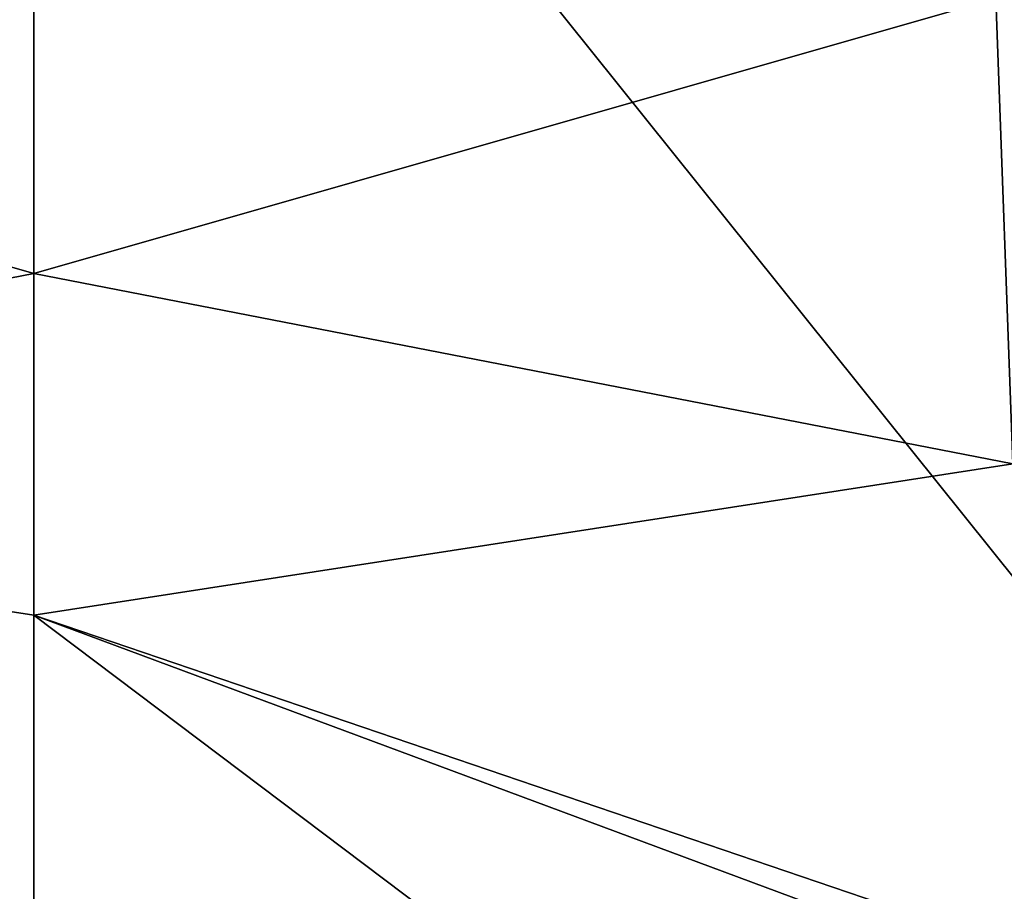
# Model space of a CAD drawing. Header units: metres. Extents: x -90 to 304, y -90 to 74.
# Tile 307 of 570: x 239.97 to 242.24, y 2.87 to 4.88. Entities that reach past the tile are written whole.
import ezdxf

# ---------------------------------------------------------------- set-up
doc = ezdxf.new("R2010")
doc.units = ezdxf.units.M
doc.layers.add('solid_21662050_350', color=7, linetype='CONTINUOUS')

msp = doc.modelspace()

# ---------------------------------------------------------------- linework, layer by layer
at = {"layer": 'solid_21662050_350'}
for points in [[(236.899963, 6.461707, 220.992294), (236.376099, 1.895188, 227.30072), (240, 1.846817, 227.435074)], [(236.899963, 6.461707, 220.992294), (240, 1.846817, 227.435074), (240, 6.41942, 221.109741)], [(242.95726, 6.456635, 221.00473), (240, 6.41942, 221.109741), (243.626358, 1.89407, 227.302094)], [(240, 6.41942, 221.109741), (240, 1.846817, 227.435074), (243.626358, 1.89407, 227.302094)], [(244.514832, 3.996897, 157.219147), (242.223312, 4.933027, 155.063675), (244.421188, 5.149876, 154.68364)], [(240, 5.079766, 154.704269), (240, 4.296264, 156.434525), (237.776688, 4.933027, 155.063675)], [(242.223312, 4.933027, 155.063675), (240, 4.296264, 156.434525), (240, 5.079766, 154.704269)], [(240, 4.296264, 156.434525), (237.737213, 3.855853, 157.429031), (237.776688, 4.933027, 155.063675)], [(242.223312, 4.933027, 155.063675), (242.262787, 3.855853, 157.429031), (240, 4.296264, 156.434525)], [(244.514832, 3.996897, 157.219147), (242.262787, 3.855853, 157.429031), (242.223312, 4.933027, 155.063675)], [(240, 4.296264, 156.434525), (240, 3.506255, 158.155914), (237.737213, 3.855853, 157.429031)], [(242.262787, 3.855853, 157.429031), (240, 3.506255, 158.155914), (240, 4.296264, 156.434525)], [(240, 3.506255, 158.155914), (240, 2.710597, 159.868927), (237.737213, 3.855853, 157.429031)], [(238.933716, 2.714266, 159.86795), (237.737213, 3.855853, 157.429031), (240, 2.710597, 159.868927)], [(242.262787, 3.855853, 157.429031), (242.281311, 2.728769, 159.861526), (240, 3.506255, 158.155914)], [(240, 3.506255, 158.155914), (242.281311, 2.728769, 159.861526), (242.096069, 2.725837, 159.8629)], [(240, 3.506255, 158.155914), (242.096069, 2.725837, 159.8629), (241.049072, 2.71414, 159.867996)], [(240, 3.506255, 158.155914), (241.049072, 2.71414, 159.867996), (240, 2.710597, 159.868927)]]:
    msp.add_3dface(points, dxfattribs=at)

doc.saveas('drawing.dxf')
